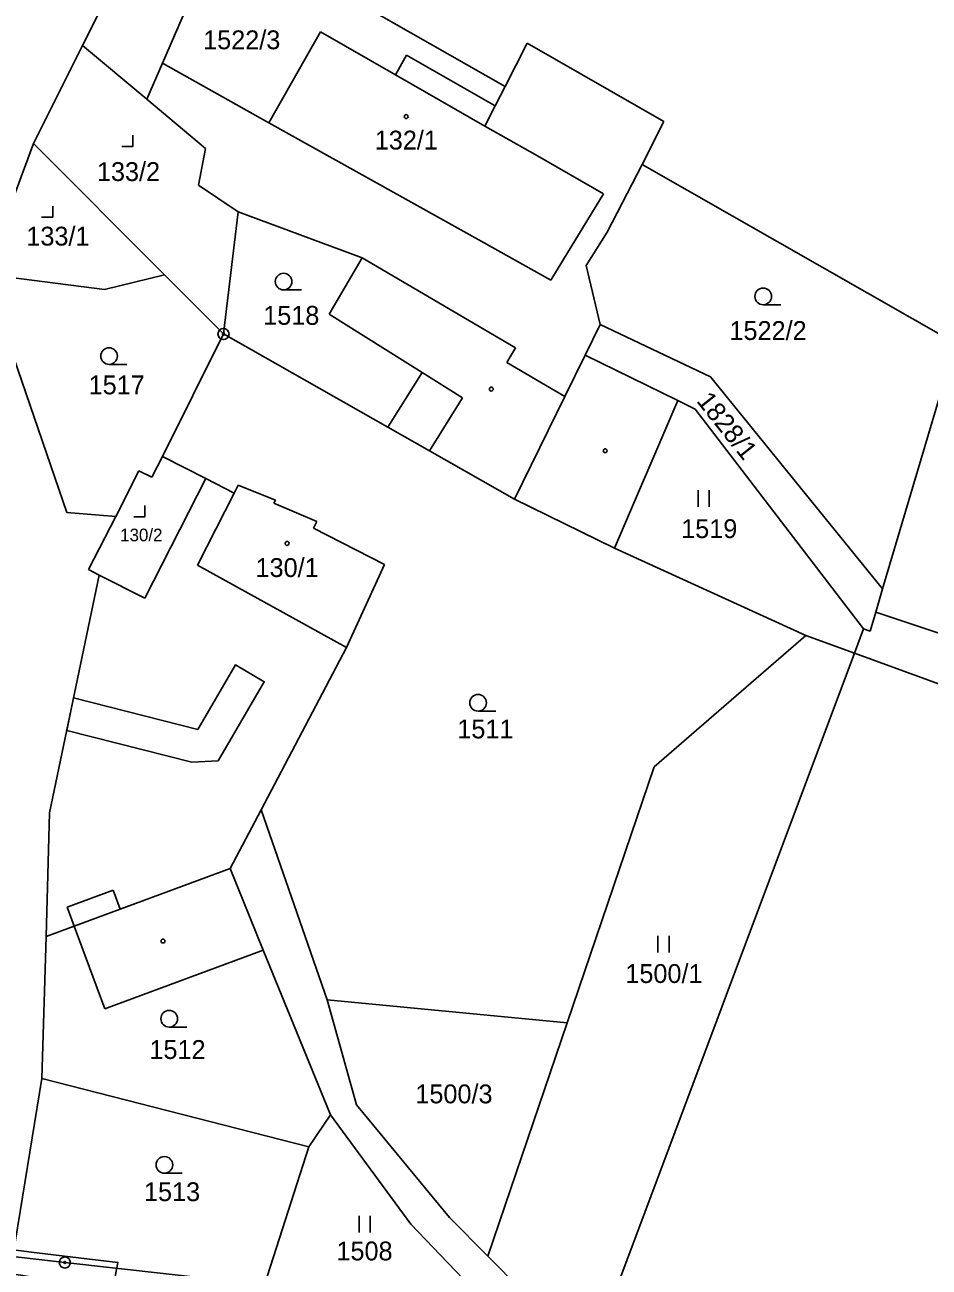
# Model space of a CAD drawing. Extents: x -546762 to -540209, y -1046851 to -1035694.
# Drawn here: x -543528.9 to -543447.5, y -1040921.1 to -1040809.1 of the extents above; entities that cross this region are included whole.
import ezdxf

# ---------------------------------------------------------------- set-up
doc = ezdxf.new("R2010")
doc.units = 0
for name, color, linetype in [('Vrstva 1', 7, 'Continuous'), ('Vrstva 18', 7, 'Continuous'), ('Vrstva 19', 7, 'Continuous'), ('Vrstva 24', 7, 'Continuous'), ('Vrstva 25', 7, 'Continuous'), ('Vrstva 3', 7, 'Continuous'), ('Vrstva 30', 7, 'Continuous'), ('Vrstva 37', 7, 'Continuous'), ('Vrstva 4', 7, 'Continuous')]:
    doc.layers.add(name, color=color, linetype=linetype)

msp = doc.modelspace()

# ---------------------------------------------------------------- linework, layer by layer
at = {"layer": 'Vrstva 1'}
for points in [[(-543512.72, -1040788.95), (-543523.74, -1040810.92)], [(-543511.18, -1040800.07), (-543516.55, -1040812.52)], [(-543485.68, -1040814.61), (-543511.18, -1040800.07)], [(-543502.32, -1040809.7), (-543506.96, -1040817.88)], [(-543502.32, -1040809.7), (-543495.56, -1040813.56)], [(-543523.74, -1040810.92), (-543528.17, -1040819.76)], [(-543523.74, -1040810.92), (-543517.95, -1040815.77)], [(-543483.7, -1040810.72), (-543485.68, -1040814.61)], [(-543483.7, -1040810.72), (-543471.36, -1040817.76)], [(-543494.55, -1040811.78), (-543495.56, -1040813.56)], [(-543486.56, -1040816.35), (-543494.55, -1040811.78)], [(-543516.55, -1040812.52), (-543517.95, -1040815.77)], [(-543506.96, -1040817.88), (-543516.55, -1040812.52)], [(-543485.68, -1040814.61), (-543486.56, -1040816.35)], [(-543517.95, -1040815.77), (-543512.67, -1040820.2)], [(-543473.34, -1040821.64), (-543471.36, -1040817.76)], [(-543528.17, -1040819.76), (-543532.54, -1040831.55)], [(-543528.17, -1040819.76), (-543516.36, -1040831.61)], [(-543512.67, -1040820.2), (-543513.29, -1040823.52)], [(-543476.47, -1040827.76), (-543473.34, -1040821.64)], [(-543473.34, -1040821.64), (-543444.94, -1040837.84)], [(-543513.29, -1040823.52), (-543509.72, -1040825.93)], [(-543511.05, -1040836.93), (-543509.72, -1040825.93)], [(-543509.72, -1040825.93), (-543498.54, -1040830.06)], [(-543478.37, -1040830.77), (-543476.47, -1040827.76)], [(-543498.54, -1040830.06), (-543501.53, -1040835.14)], [(-543477.12, -1040836.09), (-543478.37, -1040830.77)], [(-543532.54, -1040831.55), (-543521.78, -1040832.92)], [(-543532.54, -1040831.55), (-543525.16, -1040853.01)], [(-543521.78, -1040832.92), (-543516.36, -1040831.61)], [(-543516.36, -1040831.61), (-543511.05, -1040836.93)], [(-543501.53, -1040835.14), (-543493.15, -1040840.41)], [(-543478.47, -1040838.83), (-543477.12, -1040836.09)], [(-543477.12, -1040836.09), (-543467.16, -1040840.78)], [(-543516.55, -1040847.97), (-543511.05, -1040836.93)], [(-543511.05, -1040836.93), (-543496.25, -1040845.33)], [(-543478.47, -1040838.83), (-543470.12, -1040842.93)], [(-543496.25, -1040845.33), (-543493.15, -1040840.41)], [(-543467.16, -1040840.78), (-543451.66, -1040859.91)], [(-543451.66, -1040859.91), (-543445.79, -1040840.11)], [(-543470.12, -1040842.93), (-543475.81, -1040856.23)], [(-543470.12, -1040842.93), (-543468.54, -1040843.7)], [(-543453.37, -1040863.52), (-543468.54, -1040843.7)], [(-543492.49, -1040847.47), (-543496.25, -1040845.33)], [(-543484.83, -1040851.81), (-543492.49, -1040847.47)], [(-543517.5, -1040849.84), (-543516.55, -1040847.97)], [(-543516.55, -1040847.97), (-543512.63, -1040849.97)], [(-543520.76, -1040853.38), (-543518.66, -1040849.26)], [(-543518.66, -1040849.26), (-543517.5, -1040849.84)], [(-543512.63, -1040849.97), (-543518.12, -1040860.75)], [(-543512.63, -1040849.97), (-543510.08, -1040851.27)], [(-543509.72, -1040850.56), (-543510.08, -1040851.27)], [(-543509.72, -1040850.56), (-543506.37, -1040851.92)], [(-543506.37, -1040851.92), (-543506.51, -1040852.19)], [(-543506.51, -1040852.19), (-543502.63, -1040853.83)], [(-543484.83, -1040851.81), (-543475.81, -1040856.23)], [(-543525.16, -1040853.01), (-543520.76, -1040853.38)], [(-543520.76, -1040853.38), (-543523.2, -1040858.17)], [(-543502.63, -1040853.83), (-543502.95, -1040854.45)], [(-543502.95, -1040854.45), (-543496.53, -1040857.71)], [(-543475.81, -1040856.23), (-543458.59, -1040864.1)], [(-543496.53, -1040857.71), (-543499.95, -1040865.19)], [(-543526.71, -1040880.09), (-543522.24, -1040858.66)], [(-543523.2, -1040858.17), (-543522.24, -1040858.66)], [(-543522.24, -1040858.66), (-543518.12, -1040860.75)], [(-543452.28, -1040862.01), (-543451.66, -1040859.91)], [(-543452.79, -1040863.73), (-543452.28, -1040862.01)], [(-543420.32, -1040872.69), (-543452.28, -1040862.01)], [(-543453.37, -1040863.52), (-543454.19, -1040865.7)], [(-543452.79, -1040863.73), (-543453.37, -1040863.52)], [(-543458.59, -1040864.1), (-543472.24, -1040875.95)], [(-543458.59, -1040864.1), (-543454.19, -1040865.7)], [(-543499.95, -1040865.19), (-543507.66, -1040879.82)], [(-543454.19, -1040865.7), (-543478.04, -1040929.37)], [(-543384.31, -1040891.22), (-543454.19, -1040865.7)], [(-543472.24, -1040875.95), (-543480.08, -1040899.03)], [(-543526.71, -1040880.09), (-543527.03, -1040891.26)], [(-543507.66, -1040879.82), (-543510.46, -1040885.13)], [(-543501.7, -1040896.96), (-543507.66, -1040879.82)], [(-543510.46, -1040885.13), (-543507.46, -1040892.49)], [(-543527.03, -1040891.26), (-543524.5, -1040890.33)], [(-543524.5, -1040890.33), (-543521.75, -1040897.77)], [(-543527.03, -1040891.26), (-543527.4, -1040904.04)], [(-543521.75, -1040897.77), (-543507.46, -1040892.49)], [(-543507.46, -1040892.49), (-543501.42, -1040907.32)], [(-543501.7, -1040896.96), (-543480.08, -1040899.03)], [(-543499.07, -1040906.42), (-543501.7, -1040896.96)], [(-543480.08, -1040899.03), (-543487.23, -1040920.07)], [(-543530.02, -1040920.11), (-543527.4, -1040904.04)], [(-543503.35, -1040910.2), (-543527.4, -1040904.04)], [(-543499.07, -1040906.42), (-543490.68, -1040916.57)], [(-543503.35, -1040910.2), (-543501.42, -1040907.32)], [(-543501.42, -1040907.32), (-543494.17, -1040917.18)], [(-543503.35, -1040910.2), (-543507.35, -1040922.66)], [(-543494.17, -1040917.18), (-543478.76, -1040933.29)], [(-543490.68, -1040916.57), (-543487.23, -1040920.07)], [(-543525.34, -1040920.64), (-543530.02, -1040920.11)], [(-543507.35, -1040922.66), (-543525.34, -1040920.64)], [(-543487.23, -1040920.07), (-543478.04, -1040929.37)]]:
    msp.add_lwpolyline(points, dxfattribs=at)
at = {"layer": 'Vrstva 24'}
for centre, radius in [((-543511.05, -1040836.93), 0.5), ((-543511.05, -1040836.93), 0.1), ((-543525.34, -1040920.64), 0.5), ((-543525.34, -1040920.64), 0.1)]:
    msp.add_circle(centre, radius, dxfattribs=at)
at = {"layer": 'Vrstva 25'}
for p, q in [((-543505.63, -1040832.96), (-543504.03, -1040832.96)), ((-543462.42, -1040834.29), (-543460.82, -1040834.29)), ((-543521.36, -1040839.67), (-543519.76, -1040839.67)), ((-543468.28, -1040852.5), (-543468.28, -1040851)), ((-543467.28, -1040852.5), (-543467.28, -1040851)), ((-543488.11, -1040870.93), (-543486.51, -1040870.93)), ((-543471.9, -1040892.68), (-543471.9, -1040891.18)), ((-543470.9, -1040892.68), (-543470.9, -1040891.18)), ((-543515.94, -1040899.41), (-543514.34, -1040899.41)), ((-543516.37, -1040912.59), (-543514.77, -1040912.59)), ((-543498.83, -1040917.93), (-543498.83, -1040916.43)), ((-543497.83, -1040917.93), (-543497.83, -1040916.43))]:
    msp.add_line(p, q, dxfattribs=at)
for points in [[(-543520.21, -1040820.02), (-543519.21, -1040820.02), (-543519.21, -1040819.02)], [(-543527.43, -1040826.4), (-543526.43, -1040826.4), (-543526.43, -1040825.4)], [(-543519.12, -1040853.4), (-543518.12, -1040853.4), (-543518.12, -1040852.4)]]:
    msp.add_lwpolyline(points, dxfattribs=at)
for centre, radius in [((-543494.59, -1040817.33), 0.175), ((-543505.63, -1040832.21), 0.75), ((-543462.42, -1040833.54), 0.75), ((-543521.36, -1040838.92), 0.75), ((-543486.92, -1040841.9), 0.175), ((-543476.66, -1040847.46), 0.175), ((-543505.32, -1040855.81), 0.175), ((-543488.11, -1040870.18), 0.75), ((-543516.5, -1040891.66), 0.175), ((-543515.94, -1040898.66), 0.75), ((-543516.37, -1040911.84), 0.75)]:
    msp.add_circle(centre, radius, dxfattribs=at)
at = {"layer": 'Vrstva 3'}
for points in [[(-543502.32, -1040809.7), (-543506.96, -1040817.88)], [(-543502.32, -1040809.7), (-543495.56, -1040813.56)], [(-543495.56, -1040813.56), (-543487.49, -1040818.18)], [(-543487.83, -1040828.57), (-543506.96, -1040817.88)], [(-543487.49, -1040818.18), (-543482.97, -1040820.76)], [(-543476.81, -1040824.28), (-543482.97, -1040820.76)], [(-543481.56, -1040832.07), (-543476.81, -1040824.28)], [(-543487.83, -1040828.57), (-543481.56, -1040832.07)], [(-543509.72, -1040850.56), (-543510.08, -1040851.27)], [(-543509.72, -1040850.56), (-543506.37, -1040851.92)], [(-543510.08, -1040851.27), (-543513.39, -1040857.78)], [(-543506.37, -1040851.92), (-543506.51, -1040852.19)], [(-543506.51, -1040852.19), (-543502.63, -1040853.83)], [(-543502.63, -1040853.83), (-543502.95, -1040854.45)], [(-543502.95, -1040854.45), (-543496.53, -1040857.71)], [(-543513.39, -1040857.78), (-543499.95, -1040865.19)], [(-543496.53, -1040857.71), (-543499.95, -1040865.19)]]:
    msp.add_lwpolyline(points, dxfattribs=at)
at = {"layer": 'Vrstva 30'}
for points in [[(-543513.36, -1040872.58), (-543509.97, -1040866.77), (-543507.38, -1040868.28), (-543511.54, -1040875.41), (-543513.89, -1040875.54), (-543525.16, -1040872.68), (-543524.55, -1040869.74), (-543513.36, -1040872.58)], [(-543533.74, -1040921.22), (-543530.94, -1040919.39), (-543527.86, -1040919.76), (-543523.35, -1040920.3), (-543520.56, -1040920.63), (-543521.32, -1040924.58), (-543523.89, -1040924.08), (-543524.27, -1040924.01), (-543524.01, -1040922.7), (-543529.31, -1040921.77), (-543533.74, -1040921.22)]]:
    msp.add_lwpolyline(points, dxfattribs=at)
at = {"layer": 'Vrstva 37'}
for centre in [(-543494.59, -1040817.33), (-543505.32, -1040855.81)]:
    msp.add_circle(centre, 0.175, dxfattribs=at)
at = {"layer": 'Vrstva 4'}
for p, q in [((-543476.81, -1040824.28), (-543482.97, -1040820.76)), ((-543481.56, -1040832.07), (-543476.81, -1040824.28)), ((-543487.83, -1040828.57), (-543481.56, -1040832.07))]:
    msp.add_line(p, q, dxfattribs=at)
for points in [[(-543495.56, -1040813.56), (-543487.49, -1040818.18)], [(-543486.56, -1040816.35), (-543487.49, -1040818.18)], [(-543487.83, -1040828.57), (-543506.96, -1040817.88)], [(-543487.49, -1040818.18), (-543482.97, -1040820.76)], [(-543498.54, -1040830.06), (-543484.75, -1040838.19)], [(-543484.75, -1040838.19), (-543485.52, -1040839.49)], [(-543480.3, -1040842.56), (-543478.47, -1040838.83)], [(-543485.52, -1040839.49), (-543480.3, -1040842.56)], [(-543493.15, -1040840.41), (-543489.51, -1040842.7)], [(-543492.49, -1040847.47), (-543489.51, -1040842.7)], [(-543484.83, -1040851.81), (-543480.3, -1040842.56)], [(-543510.08, -1040851.27), (-543513.39, -1040857.78)], [(-543513.39, -1040857.78), (-543499.95, -1040865.19)], [(-543520.36, -1040888.8), (-543510.46, -1040885.13)], [(-543525.14, -1040888.6), (-543521, -1040887.07)], [(-543521, -1040887.07), (-543520.36, -1040888.8)], [(-543525.14, -1040888.6), (-543524.5, -1040890.33)], [(-543524.5, -1040890.33), (-543520.36, -1040888.8)]]:
    msp.add_lwpolyline(points, dxfattribs=at)

# ---------------------------------------------------------------- texts
at = {"layer": 'Vrstva 18'}
for s, p in [('1522/3', (-543512.88, -1040811.26)), ('1518', (-543507.47, -1040836.1)), ('1522/2', (-543465.46, -1040837.47)), ('1517', (-543523.2, -1040842.37)), ('1519', (-543469.81, -1040855.33)), ('1511', (-543489.98, -1040873.39)), ('1500/1', (-543474.84, -1040895.44)), ('1512', (-543517.72, -1040902.29)), ('1500/3', (-543493.76, -1040906.29)), ('1513', (-543518.21, -1040915.11)), ('1508', (-543500.87, -1040920.45))]:
    msp.add_text(s, height=1.7, dxfattribs=at).set_placement(p)
msp.add_text('1828/1', height=1.7, rotation=308.5286, dxfattribs=at).set_placement((-543468.49, -1040842.99))
at = {"layer": 'Vrstva 19'}
for s, height, p in [('132/1', 1.7, (-543497.42, -1040820.3)), ('133/2', 1.7, (-543522.45, -1040823.14)), ('133/1', 1.7, (-543528.81, -1040828.96)), ('130/2', 1.14, (-543520.36, -1040855.62)), ('130/1', 1.7, (-543508.16, -1040858.84))]:
    msp.add_text(s, height=height, dxfattribs=at).set_placement(p)

doc.saveas('drawing.dxf')
